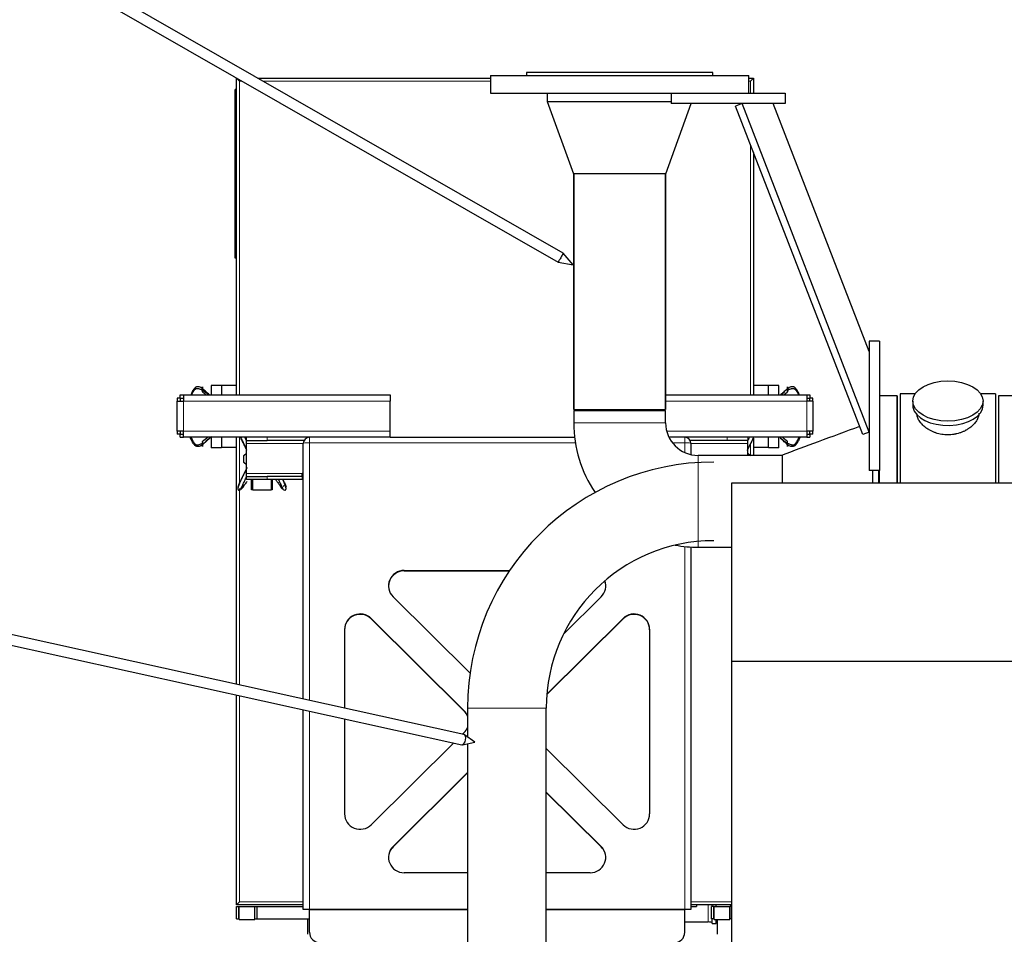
# Model space of a CAD drawing. Header units: inches. Extents: x 0 to 20790, y -12 to 14700.
# Tile 326 of 341: x 13702 to 14655, y 11537 to 12422. Entities that reach past the tile are written whole.
import ezdxf

# ---------------------------------------------------------------- set-up
doc = ezdxf.new("R2010")
doc.units = ezdxf.units.IN
doc.layers.add('1', color=7, linetype='Continuous', true_color=0xffffff)
doc.layers.add('254', color=7, linetype='Continuous', true_color=0xffffff)

msp = doc.modelspace()

# ---------------------------------------------------------------- linework, layer by layer
at = {"linetype": 'Continuous', "lineweight": 25}
for p, q in [((13468.487, 12619.842), (14223.133, 12186.96)), ((14228.109, 12195.634), (13473.463, 12628.516)), ((14132.081, 11729.884), (13128.051, 11951.468)), ((13125.896, 11941.703), (14129.926, 11720.119))]:
    msp.add_line(p, q, dxfattribs=at)
at = {"layer": '1', "color": 2, "linetype": 'Continuous', "lineweight": 25}
for p, q in [((13912.135, 12365.092), (13912.596, 12365.092)), ((13914.935, 12362.292), (13912.135, 12365.092)), ((13912.135, 12352.377), (13912.135, 12365.092)), ((13932.698, 12365.092), (14157.635, 12365.092)), ((14157.635, 12367.592), (14157.635, 12350.592)), ((14157.635, 12367.592), (14407.635, 12367.592)), ((14192.635, 12370.592), (14192.635, 12367.592)), ((14372.635, 12370.592), (14192.635, 12370.592)), ((14372.635, 12367.592), (14372.635, 12370.592)), ((14407.635, 12350.592), (14407.635, 12367.592)), ((14407.635, 12365.092), (14412.135, 12365.092)), ((14409.335, 12362.292), (14412.135, 12365.092)), ((14412.135, 12365.092), (14412.135, 12350.592)), ((13910.635, 12348.092), (13910.635, 12354.092)), ((13912.135, 12354.092), (13910.635, 12354.092)), ((13910.635, 12197.092), (13910.635, 12348.092)), ((13912.135, 12348.092), (13912.135, 12352.377)), ((13912.135, 12197.092), (13912.135, 12348.092)), ((14157.635, 12350.592), (14357.639, 12350.592)), ((14212.635, 12350.592), (14212.635, 12342.592)), ((14332.635, 12350.592), (14332.635, 12340.592)), ((14357.636, 12350.592), (14442.635, 12350.592)), ((14442.635, 12350.592), (14442.635, 12340.592)), ((14212.635, 12342.592), (14332.635, 12342.592)), ((14212.635, 12342.592), (14238.113, 12272.592)), ((14212.635, 12342.592), (14332.635, 12342.592)), ((14327.157, 12272.592), (14351.907, 12340.592)), ((14442.635, 12340.592), (14332.635, 12340.592)), ((14401.105, 12340.592), (14394.779, 12338.144)), ((14517.808, 12020.202), (14394.779, 12338.144)), ((14524.135, 12022.65), (14401.105, 12340.592)), ((14524.134, 12100.594), (14431.266, 12340.59)), ((14412.135, 12293.28), (14412.135, 12058.592)), ((14282.635, 12272.592), (14238.113, 12272.592)), ((14238.185, 12272.592), (14238.185, 12044.592)), ((14238.185, 12044.592), (14238.185, 12272.592)), ((14327.157, 12272.592), (14282.635, 12272.592)), ((14327.085, 12044.592), (14327.085, 12272.592)), ((14327.085, 12272.592), (14327.085, 12044.592)), ((13910.635, 12191.092), (13910.635, 12197.092)), ((13912.135, 12191.092), (13910.635, 12191.092)), ((13912.135, 12192.807), (13912.135, 12197.092)), ((13912.135, 12058.584), (13912.135, 12192.807)), ((14524.135, 12110.592), (14524.135, 11985.592)), ((14534.135, 12110.592), (14524.135, 12110.592)), ((14534.135, 12110.592), (14534.135, 11985.592)), ((13887.635, 12067.792), (13887.635, 12058.592)), ((13897.635, 12067.792), (13887.635, 12067.792)), ((13897.635, 12067.792), (13897.635, 12067.592)), ((13897.635, 12067.592), (13897.635, 12058.593)), ((13912.135, 12067.592), (13897.635, 12067.592)), ((14426.635, 12067.592), (14412.135, 12067.592)), ((14426.635, 12067.592), (14426.635, 12067.792)), ((14436.635, 12067.792), (14426.635, 12067.792)), ((14426.635, 12058.593), (14426.635, 12067.592)), ((14436.635, 12058.592), (14436.635, 12067.792)), ((13857.637, 12055.592), (13857.637, 12058.592)), ((13857.637, 12058.592), (13860.635, 12058.592)), ((13860.635, 12058.592), (13860.635, 12052.592)), ((13860.635, 12058.592), (14060.635, 12058.592)), ((14060.635, 12058.592), (14060.635, 12052.592)), ((14327.085, 12058.592), (14463.635, 12058.592)), ((14463.635, 12058.592), (14466.633, 12058.592)), ((14463.635, 12058.592), (14463.635, 12052.592)), ((14466.633, 12058.592), (14466.633, 12055.592)), ((14551.135, 12057.592), (14534.135, 12057.592)), ((14551.135, 12057.592), (14534.135, 12057.592)), ((14551.135, 12057.592), (14551.135, 11973.612)), ((14551.135, 11973.622), (14551.135, 12057.592)), ((14568.355, 12059.592), (14554.135, 12059.592)), ((14554.135, 12059.592), (14554.135, 11973.617)), ((14646.135, 12059.592), (14631.915, 12059.592)), ((14646.135, 12059.592), (14646.135, 11973.617)), ((14666.135, 12057.592), (14649.135, 12057.592)), ((14649.135, 12057.592), (14649.135, 11973.612)), ((13854.635, 12055.59), (13854.635, 12052.592)), ((13854.635, 12052.592), (13860.635, 12052.592)), ((13854.635, 12023.592), (13854.635, 12052.592)), ((13857.685, 12055.59), (13857.685, 12052.592)), ((14060.635, 12023.592), (14060.635, 12052.592)), ((14469.635, 12052.592), (14463.635, 12052.592)), ((14466.585, 12052.592), (14466.585, 12055.59)), ((14469.635, 12052.592), (14469.635, 12055.59)), ((14469.635, 12052.592), (14469.635, 12023.592)), ((14566.135, 12052.662), (14566.135, 12048.566)), ((14634.135, 12048.566), (14634.135, 12052.662)), ((14634.135, 12048.566), (14634.135, 12048.568)), ((14238.185, 12044.592), (14327.085, 12044.592)), ((14238.185, 12043.592), (14282.635, 12043.592)), ((14238.185, 12043.592), (14238.185, 12031.592)), ((14263.635, 12044.592), (14263.635, 12043.592)), ((14282.635, 12043.592), (14327.085, 12043.592)), ((14327.085, 12031.592), (14327.085, 12043.592)), ((13854.635, 12023.592), (13854.635, 12020.594)), ((13860.635, 12023.592), (13854.635, 12023.592)), ((13857.637, 12017.592), (13857.637, 12020.592)), ((13857.685, 12023.592), (13857.685, 12020.594)), ((13860.635, 12017.592), (13860.635, 12023.592)), ((14060.635, 12017.592), (14060.635, 12023.592)), ((14469.635, 12023.592), (14463.635, 12023.592)), ((14463.635, 12023.592), (14463.635, 12017.592)), ((14466.585, 12020.594), (14466.585, 12023.592)), ((14466.633, 12020.592), (14466.633, 12017.592)), ((14469.635, 12020.594), (14469.635, 12023.592)), ((14524.135, 12022.65), (14517.808, 12020.202)), ((13857.637, 12017.592), (13860.635, 12017.592)), ((13887.635, 12017.592), (13887.635, 12007.392)), ((13897.635, 12017.592), (13897.635, 12007.592)), ((13912.135, 11778.427), (13912.135, 12017.587)), ((13921.635, 12014.592), (13921.635, 12017.592)), ((13921.635, 12011.592), (13921.635, 12014.592)), ((13921.635, 12014.592), (13941.635, 12014.592)), ((13921.635, 11982.592), (13921.635, 12011.592)), ((13977.439, 12014.592), (13941.635, 12014.592)), ((13976.635, 11764.191), (13976.635, 12011.592)), ((14060.635, 12017.592), (14238.999, 12017.592)), ((14386.635, 12014.592), (14350.831, 12014.592)), ((14351.635, 12011.592), (14351.635, 12000.825)), ((14406.635, 12014.592), (14386.635, 12014.592)), ((14406.635, 12017.592), (14406.635, 12014.592)), ((14406.635, 12011.592), (14406.635, 12014.592)), ((14406.635, 12000.042), (14406.635, 12011.592)), ((14412.135, 12016.855), (14412.135, 12000.042)), ((14426.635, 12007.592), (14426.635, 12017.592)), ((14436.635, 12007.392), (14436.635, 12017.592)), ((14463.635, 12017.592), (14466.633, 12017.592)), ((13897.635, 12007.392), (13887.635, 12007.392)), ((13897.635, 12007.592), (13897.635, 12007.392)), ((13912.135, 12007.592), (13897.635, 12007.592)), ((13919.175, 12000.063), (13921.635, 12002.149)), ((13919.175, 11993.063), (13919.175, 12000.063)), ((14439.037, 12000.042), (14358.635, 12000.042)), ((14406.635, 12002.217), (14409.175, 12000.063)), ((14409.175, 12000.063), (14409.175, 12000.042)), ((14426.635, 12007.592), (14412.135, 12007.592)), ((14426.635, 12007.392), (14426.635, 12007.592)), ((14436.635, 12007.392), (14426.635, 12007.392)), ((14439.745, 12000.223), (14439.745, 11973.612)), ((13921.635, 11990.977), (13919.175, 11993.063)), ((13921.635, 11979.592), (13921.635, 11982.592)), ((13976.635, 11982.592), (13975.635, 11982.592)), ((13975.635, 11979.592), (13975.635, 11982.592)), ((14534.135, 11985.592), (14524.135, 11985.592)), ((14527.135, 11985.59), (14527.135, 11973.61)), ((14533.135, 11985.584), (14533.135, 11973.612)), ((14534.135, 11973.622), (14534.135, 11985.594)), ((13921.635, 11979.592), (13941.635, 11979.592)), ((13921.635, 11976.592), (13921.635, 11979.592)), ((13941.635, 11976.592), (13921.635, 11976.592)), ((13926.635, 11966.592), (13926.635, 11976.592)), ((13927.675, 11966.392), (13927.675, 11976.592)), ((13975.635, 11979.592), (13941.635, 11979.592)), ((13975.635, 11976.592), (13941.635, 11976.592)), ((13945.675, 11976.592), (13945.675, 11966.392)), ((13946.635, 11976.592), (13946.635, 11966.592)), ((13975.635, 11979.592), (13975.635, 11976.592)), ((14391.135, 11800.812), (14391.135, 11973.612)), ((14391.135, 11973.612), (18917.135, 11973.612)), ((13927.675, 11966.592), (13926.635, 11966.592)), ((13945.675, 11966.392), (13927.675, 11966.392)), ((13946.635, 11966.592), (13945.675, 11966.592)), ((14351.635, 11911.343), (14351.635, 11560.592)), ((14358.635, 11911.142), (14391.136, 11911.142)), ((14074.062, 11888.698), (14176.278, 11888.698)), ((14074.062, 11888.308), (14176.016, 11888.308)), ((14138.001, 11789.398), (14063.455, 11863.31)), ((14264.815, 11863.31), (14228.35, 11827.154)), ((14132.315, 11752.97), (14042.242, 11842.277)), ((14132.315, 11752.579), (14042.242, 11841.887)), ((14212.213, 11768.699), (14286.029, 11841.887)), ((14212.248, 11769.125), (14286.029, 11842.277)), ((14016.635, 11831.761), (14016.635, 11755.361)), ((14311.635, 11831.761), (14311.635, 11653.146)), ((14391.135, 11454.112), (14391.135, 11800.812)), ((14391.135, 11800.812), (18917.135, 11800.812)), ((13912.135, 11565.092), (13912.135, 11768.188)), ((13976.635, 11560.592), (13976.635, 11753.952)), ((14135.585, 11755.592), (14135.588, 11755.592)), ((14135.585, 11755.592), (14135.585, 11727.479)), ((14211.685, 11395.592), (14211.685, 11755.592)), ((14016.635, 11745.119), (14016.635, 11653.146)), ((14130.577, 11730.214), (14132.315, 11731.937)), ((14042.242, 11642.63), (14122.13, 11721.838)), ((14135.585, 11721.105), (14135.585, 11395.592)), ((14286.029, 11642.63), (14211.685, 11716.341)), ((14063.455, 11621.597), (14135.584, 11693.113)), ((14063.455, 11621.207), (14135.584, 11692.722)), ((14211.686, 11674.275), (14264.815, 11621.597)), ((14211.686, 11673.884), (14264.815, 11621.207)), ((14135.587, 11596.209), (14074.062, 11596.209)), ((14254.209, 11596.209), (14211.683, 11596.209)), ((13912.135, 11565.092), (13914.935, 11567.892)), ((13976.635, 11565.092), (13912.135, 11565.092)), ((13912.135, 11563.592), (13914.135, 11563.592)), ((13912.135, 11551.592), (13912.135, 11563.592)), ((13914.135, 11563.592), (13914.635, 11563.592)), ((13914.135, 11551.592), (13914.135, 11563.592)), ((13914.635, 11563.592), (13929.635, 11563.592)), ((13914.635, 11551.092), (13914.635, 11563.592)), ((13929.635, 11563.592), (13932.135, 11563.592)), ((13929.635, 11551.092), (13929.635, 11563.592)), ((13932.135, 11563.592), (13976.635, 11563.592)), ((13932.135, 11551.592), (13932.135, 11563.592)), ((14391.135, 11565.092), (14351.635, 11565.092)), ((14351.635, 11563.592), (14357.135, 11563.592)), ((14357.135, 11565.092), (14357.135, 11563.592)), ((14373.635, 11563.592), (14371.635, 11563.592)), ((14371.635, 11551.592), (14371.635, 11563.592)), ((14372.135, 11563.593), (14372.135, 11565.092)), ((14374.135, 11563.592), (14373.635, 11563.592)), ((14373.635, 11551.592), (14373.635, 11563.592)), ((14374.135, 11551.092), (14374.135, 11563.592)), ((14374.135, 11563.592), (14389.135, 11563.592)), ((14376.135, 11563.592), (14376.135, 11565.092)), ((14389.635, 11563.592), (14389.135, 11563.592)), ((14389.135, 11551.092), (14389.135, 11563.592)), ((14391.135, 11563.592), (14389.635, 11563.592)), ((14389.635, 11551.592), (14389.635, 11563.592)), ((14390.135, 11563.592), (14390.135, 11565.092)), ((13982.635, 11560.592), (13976.635, 11560.592)), ((14135.589, 11560.592), (13982.635, 11560.592)), ((13982.635, 11560.2), (13982.635, 11560.592)), ((13982.635, 11538.592), (13982.635, 11560.2)), ((14345.635, 11560.592), (14211.682, 11560.592)), ((14351.635, 11560.592), (14345.635, 11560.592)), ((14345.635, 11560.2), (14345.635, 11560.592)), ((14345.635, 11538.592), (14345.635, 11560.2)), ((13912.135, 11551.592), (13914.135, 11551.592)), ((13914.135, 11551.592), (13914.635, 11551.592)), ((13914.635, 11551.092), (13929.635, 11551.092)), ((13929.635, 11551.592), (13932.135, 11551.592)), ((13932.135, 11551.592), (13982.635, 11551.592)), ((13981.135, 11536.592), (13981.135, 11551.592)), ((14345.631, 11548.548), (14368.135, 11548.548)), ((14373.635, 11551.592), (14371.635, 11551.592)), ((14372.135, 11547.159), (14372.135, 11551.593)), ((14372.135, 11547.159), (14376.135, 11547.159)), ((14374.135, 11551.592), (14373.635, 11551.592)), ((14374.135, 11551.092), (14389.135, 11551.092)), ((14376.135, 11550.004), (14376.135, 11551.092)), ((14376.135, 11547.159), (14376.135, 11550.004)), ((14376.135, 11550.004), (14377.135, 11550.004)), ((14377.135, 11536.592), (14377.135, 11551.092)), ((14389.635, 11551.592), (14389.135, 11551.592)), ((14391.135, 11551.592), (14389.635, 11551.592))]:
    msp.add_line(p, q, dxfattribs=at)
at = {"layer": '1', "color": 110, "linetype": 'Continuous', "lineweight": 13}
for p, q in [((13917.477, 12362.292), (13914.935, 12362.292)), ((13914.935, 12362.292), (13914.935, 12058.583)), ((14157.639, 12362.292), (13937.577, 12362.292)), ((14409.335, 12362.292), (14407.628, 12362.292)), ((14409.335, 12350.587), (14409.335, 12362.292)), ((13912.135, 12348.092), (13910.635, 12348.092)), ((14409.335, 12058.583), (14409.335, 12300.515)), ((13912.135, 12197.092), (13910.635, 12197.092)), ((14060.635, 12052.592), (13860.635, 12052.592)), ((13860.635, 12052.592), (13860.635, 12023.592)), ((14463.635, 12052.592), (14327.085, 12052.592)), ((14463.635, 12023.592), (14463.635, 12052.592)), ((14327.085, 12031.592), (14238.185, 12031.592)), ((13860.635, 12023.592), (14060.635, 12023.592)), ((14328.116, 12023.592), (14463.635, 12023.592)), ((13914.935, 12017.585), (13914.935, 11973.471)), ((13976.637, 12011.592), (13921.635, 12011.592)), ((13941.635, 12017.592), (13941.635, 12014.592)), ((13982.635, 12012.373), (13982.635, 11762.87)), ((14239.724, 12012.373), (13982.635, 12012.373)), ((14345.635, 12012.373), (14333.611, 12012.373)), ((14345.635, 12002.844), (14345.635, 12012.373)), ((14406.635, 12011.592), (14351.633, 12011.592)), ((14386.635, 12014.592), (14386.635, 12017.592)), ((14409.335, 12000.034), (14409.335, 12011.23)), ((14358.635, 12000.042), (14358.635, 11955.592)), ((13975.635, 11982.592), (13921.635, 11982.592)), ((13941.635, 11979.592), (13941.635, 11976.592)), ((13914.935, 11968.084), (13914.935, 11777.813)), ((14358.635, 11955.592), (14358.635, 11911.142)), ((14345.635, 11560.592), (14345.635, 11911.845)), ((14074.062, 11888.698), (14074.062, 11888.308)), ((14042.242, 11842.277), (14042.242, 11841.887)), ((14286.029, 11842.277), (14286.029, 11841.887)), ((13914.935, 11767.572), (13914.935, 11567.892)), ((13982.635, 11752.628), (13982.635, 11560.592)), ((14132.315, 11752.97), (14132.315, 11752.579)), ((14135.588, 11755.592), (14211.682, 11755.592)), ((14063.455, 11621.597), (14063.455, 11621.207)), ((14264.815, 11621.597), (14264.815, 11621.207)), ((13914.935, 11567.892), (13976.642, 11567.892)), ((14351.629, 11567.892), (14391.135, 11567.892)), ((14368.135, 11565.094), (14368.135, 11548.548)), ((14135.589, 11560.2), (13982.635, 11560.2)), ((14345.635, 11560.2), (14211.682, 11560.2))]:
    msp.add_line(p, q, dxfattribs=at)
at = {"layer": '1', "color": 2, "linetype": 'Continuous', "lineweight": 25}
for centre, radius, start, end in [((14358.635, 12031.592), 120.45, 180, 214.059375), ((14358.635, 12031.592), 31.55, 180, 270), ((13982.635, 12011.592), 6, 90, 180), ((14345.635, 12011.592), 6, 0, 90), ((14373.635, 11755.592), 238.047, 90, 180), ((14373.635, 11755.592), 161.953, 90, 180), ((14358.635, 12031.592), 120.45, 259.367344, 270), ((13992.635, 11538.592), 10, 180, 270), ((14335.635, 11538.592), 10, 270, 0)]:
    msp.add_arc(centre, radius, start, end, dxfattribs=at)
msp.add_ellipse((14600.135, 12052.662), major_axis=(34, 0), ratio=0.5735764, dxfattribs=at)
for centre, major_axis, ratio, start_param, end_param in [((14600.135, 12048.566), (34, 0), 0.5735764, 3.1415682, 3.236994), ((14600.135, 12048.566), (34, 0), 0.5735764, 3.236994, 6.2831853), ((14074.062, 11873.826), (15, 0), 0.9914912, 1.5707963, 3.9269908), ((14074.062, 11873.436), (15, 0), 0.9914912, 1.5707963, 3.1415681), ((14254.209, 11873.826), (15, 0), 0.9914912, 5.4977871, 6.6159487), ((14254.209, 11873.436), (15, 0), 0.9914912, 0.0000245, 0.3540428), ((14031.635, 11831.761), (-15, 0), 0.9914912, 3.9269908, 6.2831853), ((14296.635, 11831.761), (15, 0), 0.9914912, 0, 2.3561945), ((14031.635, 11831.37), (-15, 0), 0.9914912, 3.9269908, 6.2831853), ((14296.635, 11831.37), (15, 0), 0.9914912, 0, 2.3561945), ((14121.709, 11742.454), (-15, 0), 0.9914912, 3.5311011, 3.9269908), ((14121.709, 11742.063), (-15, 0), 0.9914912, 3.5311011, 3.9269908), ((14121.709, 11742.454), (-15, 0), 0.9914912, 2.3561945, 2.7520843), ((14031.635, 11653.146), (-15, 0), 0.9914912, 0, 2.3561945), ((14296.635, 11653.146), (15, 0), 0.9914912, 3.9269908, 6.2831853), ((14074.062, 11611.081), (15, 0), 0.9914912, 2.3561945, 4.712389), ((14074.062, 11610.69), (15, 0), 0.9914912, 2.3561945, 3.1416172), ((14254.209, 11611.081), (15, 0), 0.9914912, 4.712389, 7.0685835), ((14254.209, 11610.69), (15, 0), 0.9914912, 6.2831608, 7.0685835), ((14368.135, 11547.854), (4, 0), 0.1736482, 0, 1.5707963)]:
    msp.add_ellipse(centre, major_axis=major_axis, ratio=ratio, start_param=start_param, end_param=end_param, dxfattribs=at)
at = {"layer": '1', "color": 110, "linetype": 'Continuous', "lineweight": 13}
for centre, start_param, end_param in [((13982.635, 12011.592), 4.712389, 6.2831853), ((14345.635, 12011.592), 3.1415927, 4.712389)]:
    msp.add_ellipse(centre, major_axis=(-6, 0), ratio=0.1301739, start_param=start_param, end_param=end_param, dxfattribs=at)
at = {"layer": '1', "color": 2, "linetype": 'Continuous', "lineweight": 25}
for points, degree, knots in [([(13879.135, 12064.673), (13878.644, 12065.027), (13877.631, 12065.684), (13876.239, 12066.264), (13875.069, 12066.497), (13874.156, 12066.534), (13873.367, 12066.35), (13872.778, 12066.096), (13872.372, 12065.856), (13872.003, 12065.584), (13871.55, 12065.186), (13870.838, 12064.419), (13870.003, 12063.184), (13869.155, 12061.625), (13868.421, 12060.099), (13867.965, 12059.096), (13867.757, 12058.625)], 3, [0, 0, 0, 0, 0.1126538, 0.2253077, 0.2816346, 0.3379615, 0.3942885, 0.4224519, 0.4506154, 0.4787788, 0.5069423, 0.5632692, 0.6759231, 0.7885769, 0.9012307, 1, 1, 1, 1]), ([(13868.589, 12058.599), (13868.727, 12058.91), (13869.119, 12059.771), (13869.822, 12061.167), (13870.635, 12062.5), (13871.328, 12063.381), (13871.769, 12063.857), (13872.131, 12064.188), (13872.533, 12064.474), (13873.126, 12064.753), (13873.932, 12064.926), (13874.889, 12064.853), (13875.633, 12064.701), (13876.059, 12064.581), (13876.182, 12064.543)], 3, [0, 0, 0, 0, 0.0976952, 0.2709904, 0.4442856, 0.5309332, 0.574257, 0.6175808, 0.6609046, 0.7042284, 0.790876, 0.8775236, 0.9641712, 1, 1, 1, 1]), ([(13876.182, 12064.543), (13876.655, 12064.399), (13877.692, 12063.99), (13878.629, 12063.464), (13879.135, 12063.156)], 3, [0, 0, 0, 0, 0.4423533, 1, 1, 1, 1]), ([(13879.135, 12063.156), (13879.135, 12063.288), (13879.135, 12063.562), (13879.135, 12063.91), (13879.135, 12064.275), (13879.135, 12064.644), (13879.135, 12064.946), (13879.135, 12065.244), (13879.135, 12065.586), (13879.135, 12065.883), (13879.135, 12066.095), (13879.135, 12066.214), (13879.135, 12066.301), (13879.135, 12066.354), (13879.135, 12066.329), (13879.135, 12066.229), (13879.135, 12066.088), (13879.135, 12065.917), (13879.135, 12065.694), (13879.135, 12065.443), (13879.135, 12065.16), (13879.135, 12064.849), (13879.135, 12064.673)], 5, [0, 0, 0, 0, 0, 0, 0.1042545, 0.2083296, 0.25, 0.25, 0.25, 0.3128199, 0.4171102, 0.5, 0.5, 0.5, 0.5210512, 0.6251827, 0.7291347, 0.75, 0.75, 0.75, 0.8639149, 1, 1, 1, 1, 1, 1]), ([(13886.261, 12058.326), (13886.054, 12058.522), (13885.332, 12059.199), (13884.077, 12060.361), (13882.477, 12061.821), (13880.837, 12063.286), (13879.708, 12064.23), (13879.135, 12064.673)], 3, [0, 0, 0, 0, 0.0921986, 0.3191489, 0.5460993, 0.7730496, 1, 1, 1, 1]), ([(13879.135, 12063.156), (13879.864, 12062.779), (13881.218, 12061.942), (13883.136, 12060.559), (13884.506, 12059.465), (13885.237, 12058.839), (13885.361, 12058.732)], 3, [0, 0, 0, 0, 0.3120003, 0.6240006, 0.9360009, 1, 1, 1, 1]), ([(13879.135, 12061.504), (13879.135, 12061.504), (13879.135, 12061.508), (13879.135, 12061.543), (13879.135, 12061.616), (13879.135, 12061.719), (13879.135, 12061.905), (13879.135, 12062.153), (13879.135, 12062.396), (13879.135, 12062.673), (13879.135, 12062.977), (13879.135, 12063.156)], 5, [0, 0, 0, 0, 0, 0, 0.0484454, 0.2897029, 0.4200499, 0.4200499, 0.4200499, 0.6742577, 1, 1, 1, 1, 1, 1]), ([(14445.135, 12064.673), (14444.562, 12064.23), (14443.433, 12063.286), (14441.793, 12061.821), (14440.193, 12060.361), (14438.938, 12059.199), (14438.217, 12058.522), (14438.009, 12058.326)], 3, [0, 0, 0, 0, 0.2269504, 0.4539007, 0.6808511, 0.9078014, 1, 1, 1, 1]), ([(14438.909, 12058.732), (14439.033, 12058.839), (14439.765, 12059.465), (14440.873, 12060.351), (14441.877, 12061.091), (14442.251, 12061.356)], 3, [0, 0, 0, 0, 0.114916, 0.6751401, 1, 1, 1, 1]), ([(14456.514, 12058.625), (14456.305, 12059.096), (14455.849, 12060.099), (14455.116, 12061.625), (14454.267, 12063.184), (14453.432, 12064.419), (14452.72, 12065.186), (14452.267, 12065.584), (14451.898, 12065.856), (14451.492, 12066.096), (14450.903, 12066.35), (14450.114, 12066.534), (14449.201, 12066.497), (14448.032, 12066.264), (14446.639, 12065.684), (14445.626, 12065.027), (14445.135, 12064.673)], 3, [0, 0, 0, 0, 0.0987693, 0.2114231, 0.3240769, 0.4367308, 0.4930577, 0.5212212, 0.5493846, 0.5775481, 0.6057115, 0.6620385, 0.7183654, 0.7746923, 0.8873462, 1, 1, 1, 1]), ([(14445.135, 12064.673), (14445.135, 12064.849), (14445.135, 12065.16), (14445.135, 12065.443), (14445.135, 12065.694), (14445.135, 12065.917), (14445.135, 12066.088), (14445.135, 12066.229), (14445.135, 12066.329), (14445.135, 12066.354), (14445.135, 12066.301), (14445.135, 12066.214), (14445.135, 12066.095), (14445.135, 12065.883), (14445.135, 12065.586), (14445.135, 12065.244), (14445.135, 12064.946), (14445.135, 12064.644), (14445.135, 12064.275), (14445.135, 12063.91), (14445.135, 12063.562), (14445.135, 12063.288), (14445.135, 12063.156)], 5, [0, 0, 0, 0, 0, 0, 0.1360851, 0.25, 0.25, 0.25, 0.2708653, 0.3748173, 0.4789488, 0.5, 0.5, 0.5, 0.5828898, 0.6871801, 0.75, 0.75, 0.75, 0.7916704, 0.8957455, 1, 1, 1, 1, 1, 1]), ([(14445.135, 12063.156), (14445.135, 12062.977), (14445.135, 12062.673), (14445.135, 12062.396), (14445.135, 12062.153), (14445.135, 12061.905), (14445.135, 12061.719), (14445.135, 12061.577), (14445.135, 12061.492), (14445.135, 12061.484), (14445.135, 12061.54), (14445.135, 12061.607), (14445.135, 12061.671), (14445.135, 12061.834), (14445.135, 12062.103), (14445.135, 12062.415), (14445.135, 12062.677), (14445.135, 12062.978), (14445.135, 12063.282), (14445.135, 12063.651), (14445.135, 12064.011), (14445.135, 12064.355), (14445.135, 12064.583), (14445.135, 12064.673)], 5, [0, 0, 0, 0, 0, 0, 0.1404182, 0.25, 0.25, 0.25, 0.3061889, 0.4101882, 0.5, 0.5, 0.5, 0.5143157, 0.5651452, 0.6182864, 0.7226815, 0.75, 0.75, 0.75, 0.8267229, 0.9303577, 1, 1, 1, 1, 1, 1]), ([(14445.135, 12063.156), (14445.641, 12063.464), (14446.578, 12063.99), (14447.615, 12064.399), (14448.088, 12064.543)], 3, [0, 0, 0, 0, 0.5576467, 1, 1, 1, 1]), ([(14448.088, 12064.543), (14448.212, 12064.581), (14448.637, 12064.701), (14449.381, 12064.853), (14450.338, 12064.926), (14451.144, 12064.753), (14451.737, 12064.474), (14452.139, 12064.188), (14452.501, 12063.857), (14452.942, 12063.381), (14453.635, 12062.5), (14454.448, 12061.167), (14455.151, 12059.771), (14455.543, 12058.91), (14455.681, 12058.599)], 3, [0, 0, 0, 0, 0.0358288, 0.1224764, 0.209124, 0.2957716, 0.3390954, 0.3824192, 0.425743, 0.4690668, 0.5557144, 0.7290096, 0.9023048, 1, 1, 1, 1]), ([(14630.135, 12040.785), (14630.135, 12040.767), (14630.135, 12040.749), (14630.132, 12040.16), (14630.08, 12039.581), (14629.879, 12038.412), (14629.732, 12037.821), (14629.341, 12036.626), (14629.099, 12036.023), (14628.771, 12035.339), (14628.734, 12035.263), (14628.658, 12035.11), (14628.62, 12035.034), (14628.501, 12034.805), (14628.42, 12034.652), (14628.167, 12034.196), (14627.988, 12033.894), (14627.418, 12032.99), (14626.996, 12032.393), (14626.068, 12031.214), (14625.563, 12030.63), (14624.741, 12029.768), (14624.457, 12029.483), (14624.088, 12029.129), (14624.013, 12029.058), (14623.863, 12028.917), (14623.637, 12028.707), (14623.406, 12028.5), (14622.625, 12027.814), (14621.968, 12027.284), (14620.588, 12026.263), (14619.866, 12025.772), (14618.733, 12025.068), (14618.347, 12024.839), (14617.756, 12024.503), (14617.457, 12024.337), (14617.154, 12024.175), (14616.95, 12024.067), (14616.848, 12024.014), (14615.924, 12023.537), (14615.082, 12023.144), (14613.358, 12022.42), (14612.475, 12022.089), (14610.67, 12021.493), (14609.747, 12021.228), (14608.566, 12020.94), (14608.21, 12020.857), (14607.851, 12020.779), (14607.611, 12020.728), (14607.491, 12020.703), (14606.888, 12020.581), (14606.405, 12020.494), (14604.953, 12020.261), (14603.98, 12020.145), (14602.027, 12019.991), (14601.046, 12019.954), (14599.568, 12019.957), (14599.074, 12019.968), (14598.332, 12019.999), (14598.022, 12020.015), (14597.712, 12020.036), (14597.588, 12020.044), (14597.526, 12020.049), (14597.34, 12020.062), (14597.216, 12020.072), (14596.104, 12020.165), (14595.129, 12020.287), (14593.203, 12020.605), (14592.253, 12020.802), (14590.379, 12021.268), (14589.454, 12021.538), (14588.428, 12021.881), (14588.314, 12021.92), (14588.087, 12021.999), (14587.974, 12022.039), (14587.636, 12022.159), (14587.412, 12022.242), (14586.746, 12022.495), (14586.309, 12022.671), (14585.017, 12023.221), (14584.183, 12023.617), (14582.567, 12024.461), (14581.785, 12024.909), (14580.841, 12025.503), (14580.56, 12025.683), (14580.283, 12025.867), (14580.099, 12025.99), (14580.008, 12026.052), (14579.553, 12026.364), (14579.199, 12026.618), (14578.164, 12027.392), (14577.513, 12027.925), (14576.283, 12029.018), (14575.704, 12029.579), (14574.892, 12030.44), (14574.631, 12030.73), (14574.253, 12031.17), (14574.068, 12031.392), (14573.888, 12031.615), (14573.769, 12031.764), (14573.71, 12031.839), (14573.188, 12032.511), (14572.771, 12033.111), (14572.025, 12034.313), (14571.697, 12034.914), (14571.132, 12036.118), (14570.894, 12036.72), (14570.655, 12037.471), (14570.587, 12037.696), (14570.526, 12037.921), (14570.487, 12038.072), (14570.469, 12038.146), (14570.379, 12038.52), (14570.319, 12038.816), (14570.181, 12039.677), (14570.135, 12040.235), (14570.135, 12040.781)], 3, [0, 0, 0, 0, 0.0009687, 0.0009687, 0.0322177, 0.0322177, 0.0634668, 0.0634668, 0.0947158, 0.0947158, 0.0986219, 0.0986219, 0.102528, 0.102528, 0.1103403, 0.1103403, 0.1259648, 0.1259648, 0.1572138, 0.1572138, 0.1884629, 0.1884629, 0.2040874, 0.2040874, 0.2079935, 0.2079935, 0.2118996, 0.2197119, 0.2197119, 0.2509609, 0.2509609, 0.2822099, 0.2822099, 0.2978344, 0.2978344, 0.3056467, 0.3095528, 0.3095528, 0.313459, 0.313459, 0.344708, 0.344708, 0.375957, 0.375957, 0.407206, 0.407206, 0.4150183, 0.4189244, 0.4189244, 0.4228305, 0.4228305, 0.438455, 0.438455, 0.4697041, 0.4697041, 0.5009531, 0.5009531, 0.5165776, 0.5165776, 0.5243899, 0.5263429, 0.5263429, 0.528296, 0.528296, 0.5322021, 0.5322021, 0.5634511, 0.5634511, 0.5947002, 0.5947002, 0.6259492, 0.6259492, 0.6298553, 0.6298553, 0.6337614, 0.6337614, 0.6415737, 0.6415737, 0.6571982, 0.6571982, 0.6884472, 0.6884472, 0.7196963, 0.7196963, 0.7275085, 0.7314146, 0.7314146, 0.7353208, 0.7353208, 0.7509453, 0.7509453, 0.7821943, 0.7821943, 0.8134433, 0.8134433, 0.8290678, 0.8290678, 0.8368801, 0.8407862, 0.8407862, 0.8446924, 0.8446924, 0.8759414, 0.8759414, 0.9071904, 0.9071904, 0.9384394, 0.9384394, 0.9462517, 0.9501578, 0.9501578, 0.9540639, 0.9540639, 0.9696884, 0.9696884, 1, 1, 1, 1]), ([(14514.742, 12028.126), (14501.373, 12023.167), (14488.004, 12018.208), (14462.769, 12008.847), (14450.904, 12004.445), (14439.038, 12000.043)], 3, [0, 0, 0, 0, 0.5297878, 0.5297878, 1, 1, 1, 1]), ([(13879.135, 12010.453), (13878.644, 12010.099), (13877.631, 12009.442), (13876.239, 12008.862), (13875.069, 12008.629), (13874.156, 12008.592), (13873.367, 12008.776), (13872.778, 12009.03), (13872.372, 12009.27), (13872.003, 12009.542), (13871.55, 12009.94), (13870.838, 12010.707), (13870.003, 12011.942), (13869.155, 12013.501), (13868.389, 12015.092), (13867.779, 12016.442), (13867.424, 12017.262), (13867.303, 12017.544)], 3, [0, 0, 0, 0, 0.1050172, 0.2100344, 0.262543, 0.3150516, 0.3675602, 0.3938145, 0.4200688, 0.4463231, 0.4725774, 0.525086, 0.6301032, 0.7351204, 0.8401376, 0.9451548, 1, 1, 1, 1]), ([(13868.135, 12017.58), (13868.182, 12017.47), (13868.463, 12016.806), (13869, 12015.593), (13869.822, 12013.959), (13870.635, 12012.626), (13871.328, 12011.745), (13871.769, 12011.269), (13872.131, 12010.938), (13872.533, 12010.652), (13873.126, 12010.373), (13873.932, 12010.2), (13874.889, 12010.273), (13875.633, 12010.425), (13876.059, 12010.545), (13876.182, 12010.583)], 3, [0, 0, 0, 0, 0.0309524, 0.1870804, 0.3432084, 0.4993365, 0.5774005, 0.6164325, 0.6554645, 0.6944965, 0.7335285, 0.8115925, 0.8896565, 0.9677205, 1, 1, 1, 1]), ([(13876.182, 12010.583), (13876.655, 12010.727), (13877.692, 12011.136), (13878.629, 12011.662), (13879.135, 12011.97)], 3, [0, 0, 0, 0, 0.4423533, 1, 1, 1, 1]), ([(13887.737, 12018.213), (13887.548, 12018.028), (13886.854, 12017.358), (13885.642, 12016.214), (13884.077, 12014.765), (13882.477, 12013.305), (13880.837, 12011.84), (13879.708, 12010.896), (13879.135, 12010.453)], 3, [0, 0, 0, 0, 0.0704376, 0.2563501, 0.4422626, 0.628175, 0.8140875, 1, 1, 1, 1]), ([(13879.135, 12012.66), (13879.135, 12012.745), (13879.135, 12012.827), (13879.135, 12012.907), (13879.135, 12012.991), (13879.135, 12013.13), (13879.135, 12013.197), (13879.135, 12013.258), (13879.135, 12013.314), (13879.135, 12013.399), (13879.135, 12013.447), (13879.135, 12013.487), (13879.135, 12013.52), (13879.135, 12013.586), (13879.135, 12013.624), (13879.135, 12013.633), (13879.135, 12013.621), (13879.135, 12013.575), (13879.135, 12013.518), (13879.135, 12013.457), (13879.135, 12013.383), (13879.135, 12013.221), (13879.135, 12012.973), (13879.135, 12012.73), (13879.135, 12012.453), (13879.135, 12012.149), (13879.135, 12011.97)], 5, [0, 0, 0, 0, 0, 0, 0.0908884, 0.0908884, 0.0908884, 0.1006539, 0.1779519, 0.1817996, 0.1817996, 0.1817996, 0.2518874, 0.2727107, 0.2727107, 0.2727107, 0.4033491, 0.4545331, 0.4545331, 0.4545331, 0.5546242, 0.6363554, 0.6363554, 0.6363554, 0.7957506, 1, 1, 1, 1, 1, 1]), ([(13879.135, 12011.97), (13879.135, 12011.838), (13879.135, 12011.564), (13879.135, 12011.216), (13879.135, 12010.851), (13879.135, 12010.482), (13879.135, 12010.18), (13879.135, 12009.942), (13879.135, 12009.769), (13879.135, 12009.606), (13879.135, 12009.408), (13879.135, 12009.206), (13879.135, 12009.09), (13879.135, 12008.995), (13879.135, 12008.912), (13879.135, 12008.825), (13879.135, 12008.796), (13879.135, 12008.79), (13879.135, 12008.804), (13879.135, 12008.854), (13879.135, 12008.899), (13879.135, 12008.961), (13879.135, 12009.038), (13879.135, 12009.209), (13879.135, 12009.432), (13879.135, 12009.683), (13879.135, 12009.966), (13879.135, 12010.277), (13879.135, 12010.453)], 5, [0, 0, 0, 0, 0, 0, 0.1042545, 0.2083296, 0.25, 0.25, 0.25, 0.3128199, 0.375, 0.375, 0.375, 0.4171102, 0.5, 0.5, 0.5, 0.5210512, 0.625, 0.625, 0.625, 0.6251827, 0.7291347, 0.75, 0.75, 0.75, 0.8639149, 1, 1, 1, 1, 1, 1]), ([(13882.02, 12013.77), (13882.393, 12014.035), (13883.397, 12014.775), (13884.962, 12016.025), (13886.122, 12017.06), (13886.671, 12017.58)], 3, [0, 0, 0, 0, 0.230132, 0.6269967, 1, 1, 1, 1]), ([(13922.154, 12004.906), (13921.848, 12005.517), (13920.969, 12007.278), (13919.539, 12010.165), (13918.147, 12012.98), (13917.036, 12015.211), (13916.364, 12016.564), (13915.973, 12017.358), (13915.855, 12017.599)], 3, [0, 0, 0, 0, 0.1416044, 0.4083422, 0.67508, 0.8084489, 0.9418178, 1, 1, 1, 1]), ([(13916.004, 12017.614), (13916.522, 12016.519), (13918.226, 12013.066), (13919.901, 12009.586), (13921.085, 12007.195)], 3, [0, 0, 0, 0, 0.3191335, 1, 1, 1, 1]), ([(13920.013, 12017.625), (13920.045, 12017.559), (13920.339, 12016.955), (13920.831, 12015.948), (13921.298, 12015.002), (13921.499, 12014.599)], 3, [0, 0, 0, 0, 0.0660769, 0.6021981, 1, 1, 1, 1]), ([(14406.197, 12004.906), (14406.503, 12005.517), (14407.381, 12007.278), (14408.812, 12010.165), (14410.204, 12012.98), (14411.314, 12015.209), (14411.863, 12016.316), (14412.135, 12016.867)], 3, [0, 0, 0, 0, 0.1504641, 0.4338907, 0.7173174, 0.8590307, 1, 1, 1, 1]), ([(14406.208, 12005.079), (14407.779, 12008.19), (14409.745, 12012.294), (14411.751, 12016.361), (14412.235, 12017.379)], 3, [0, 0, 0, 0, 0.7484022, 1, 1, 1, 1]), ([(14437.599, 12017.58), (14438.148, 12017.06), (14439.308, 12016.025), (14441.134, 12014.567), (14443.052, 12013.184), (14444.406, 12012.346), (14445.135, 12011.97)], 3, [0, 0, 0, 0, 0.2385545, 0.4923697, 0.7461848, 1, 1, 1, 1]), ([(14445.135, 12010.453), (14444.562, 12010.896), (14443.433, 12011.84), (14441.793, 12013.305), (14440.193, 12014.765), (14438.938, 12015.927), (14438.217, 12016.604), (14438.009, 12016.8)], 3, [0, 0, 0, 0, 0.2269504, 0.4539007, 0.6808511, 0.9078014, 1, 1, 1, 1]), ([(14456.967, 12017.544), (14456.847, 12017.262), (14456.491, 12016.442), (14455.881, 12015.092), (14455.116, 12013.501), (14454.267, 12011.942), (14453.432, 12010.707), (14452.72, 12009.94), (14452.267, 12009.542), (14451.898, 12009.27), (14451.492, 12009.03), (14450.903, 12008.776), (14450.114, 12008.592), (14449.201, 12008.629), (14448.032, 12008.862), (14446.639, 12009.442), (14445.626, 12010.099), (14445.135, 12010.453)], 3, [0, 0, 0, 0, 0.0548452, 0.1598624, 0.2648796, 0.3698968, 0.474914, 0.5274226, 0.5536769, 0.5799312, 0.6061855, 0.6324398, 0.6849484, 0.737457, 0.7899656, 0.8949828, 1, 1, 1, 1]), ([(14445.135, 12011.97), (14445.135, 12012.149), (14445.135, 12012.453), (14445.135, 12012.73), (14445.135, 12012.973), (14445.135, 12013.221), (14445.135, 12013.383), (14445.135, 12013.457), (14445.135, 12013.518), (14445.135, 12013.575), (14445.135, 12013.605), (14445.135, 12013.614), (14445.135, 12013.62), (14445.135, 12013.622), (14445.135, 12013.622)], 5, [0, 0, 0, 0, 0, 0, 0.3257423, 0.5799501, 0.5799501, 0.5799501, 0.7102971, 0.8699251, 0.8699251, 0.8699251, 0.9515546, 1, 1, 1, 1, 1, 1]), ([(14445.135, 12010.453), (14445.135, 12010.277), (14445.135, 12009.966), (14445.135, 12009.683), (14445.135, 12009.432), (14445.135, 12009.209), (14445.135, 12009.038), (14445.135, 12008.961), (14445.135, 12008.899), (14445.135, 12008.854), (14445.135, 12008.804), (14445.135, 12008.79), (14445.135, 12008.796), (14445.135, 12008.825), (14445.135, 12008.912), (14445.135, 12008.995), (14445.135, 12009.09), (14445.135, 12009.206), (14445.135, 12009.408), (14445.135, 12009.606), (14445.135, 12009.769), (14445.135, 12009.942), (14445.135, 12010.18), (14445.135, 12010.482), (14445.135, 12010.851), (14445.135, 12011.216), (14445.135, 12011.564), (14445.135, 12011.838), (14445.135, 12011.97)], 5, [0, 0, 0, 0, 0, 0, 0.1360851, 0.25, 0.25, 0.25, 0.2708653, 0.3748173, 0.375, 0.375, 0.375, 0.4789488, 0.5, 0.5, 0.5, 0.5828898, 0.625, 0.625, 0.625, 0.6871801, 0.75, 0.75, 0.75, 0.7916704, 0.8957455, 1, 1, 1, 1, 1, 1]), ([(14445.135, 12011.97), (14445.641, 12011.662), (14446.578, 12011.136), (14447.615, 12010.727), (14448.088, 12010.583)], 3, [0, 0, 0, 0, 0.5576467, 1, 1, 1, 1]), ([(14448.088, 12010.583), (14448.212, 12010.545), (14448.637, 12010.425), (14449.381, 12010.273), (14450.338, 12010.2), (14451.144, 12010.373), (14451.737, 12010.652), (14452.139, 12010.938), (14452.501, 12011.269), (14452.942, 12011.745), (14453.635, 12012.626), (14454.448, 12013.959), (14455.271, 12015.593), (14455.807, 12016.806), (14456.089, 12017.47), (14456.135, 12017.58)], 3, [0, 0, 0, 0, 0.0322795, 0.1103435, 0.1884075, 0.2664715, 0.3055035, 0.3445355, 0.3835675, 0.4225995, 0.5006635, 0.6567916, 0.8129196, 0.9690476, 1, 1, 1, 1]), ([(13922.154, 11988.22), (13921.848, 11987.609), (13920.969, 11985.848), (13919.539, 11982.961), (13918.147, 11980.146), (13917.036, 11977.914), (13916.209, 11976.249), (13915.395, 11974.593), (13914.616, 11972.959), (13914.042, 11971.626), (13913.744, 11970.745), (13913.611, 11970.269), (13913.528, 11969.938), (13913.461, 11969.652), (13913.38, 11969.373), (13913.313, 11969.2), (13913.302, 11969.273), (13913.402, 11969.477), (13913.554, 11969.698), (13913.658, 11969.838)], 3, [0, 0, 0, 0, 0.0775835, 0.2237263, 0.369869, 0.4429404, 0.5160118, 0.5890831, 0.6621545, 0.7352259, 0.7717616, 0.7900294, 0.8082973, 0.8265651, 0.8448329, 0.8813686, 0.9179043, 0.95444, 1, 1, 1, 1]), ([(13922.143, 11988.047), (13920.572, 11984.936), (13917.893, 11979.345), (13914.736, 11973.01), (13913.539, 11969.486), (13913.376, 11968.129), (13913.392, 11967.256), (13913.674, 11966.709), (13914.178, 11966.488), (13914.939, 11966.48), (13916.245, 11967.084), (13917.21, 11967.983), (13917.73, 11968.614)], 3, [0, 0, 0, 0, 0.3176755, 0.5783098, 0.6632201, 0.7000968, 0.7424587, 0.7909671, 0.8186739, 0.8491331, 0.9189177, 1, 1, 1, 1]), ([(13918.36, 11969.453), (13918.13, 11969.099), (13917.659, 11968.442), (13917.077, 11967.862), (13916.654, 11967.629), (13916.373, 11967.592), (13916.301, 11967.776), (13916.354, 11968.03), (13916.46, 11968.27), (13916.602, 11968.542), (13916.816, 11968.94), (13917.214, 11969.707), (13917.815, 11970.942), (13918.56, 11972.501), (13919.328, 11974.092), (13920.108, 11975.697), (13920.992, 11977.507), (13921.627, 11978.785), (13921.997, 11979.523)], 3, [0, 0, 0, 0, 0.088096, 0.176192, 0.2202401, 0.2642881, 0.3083361, 0.3303601, 0.3523841, 0.3744081, 0.3964321, 0.4404801, 0.5285761, 0.6166722, 0.7047682, 0.7928642, 0.8809602, 1, 1, 1, 1]), ([(13918.36, 11969.453), (13918.408, 11969.543), (13918.519, 11969.771), (13918.65, 11970.115), (13918.73, 11970.475), (13918.751, 11970.844), (13918.725, 11971.148), (13918.673, 11971.442), (13918.62, 11971.621), (13918.545, 11971.793), (13918.445, 11971.951), (13918.354, 11972.064)], 5, [0, 0, 0, 0, 0, 0, 0.1848578, 0.4599452, 0.6635975, 0.6635975, 0.6635975, 0.7361114, 1, 1, 1, 1, 1, 1]), ([(13922.097, 11974.871), (13921.833, 11974.502), (13921.234, 11973.65), (13920.32, 11972.305), (13919.341, 11970.84), (13918.692, 11969.896), (13918.36, 11969.453)], 3, [0, 0, 0, 0, 0.2028697, 0.4685798, 0.7342899, 1, 1, 1, 1]), ([(13950.006, 11976.568), (13950.348, 11976.114), (13951.038, 11975.183), (13952.039, 11973.765), (13953.031, 11972.305), (13954.009, 11970.84), (13954.658, 11969.896), (13954.991, 11969.453)], 3, [0, 0, 0, 0, 0.1896683, 0.3922512, 0.5948341, 0.7974171, 1, 1, 1, 1]), ([(13954.991, 11969.453), (13955.221, 11969.099), (13955.692, 11968.442), (13956.274, 11967.862), (13956.697, 11967.629), (13956.978, 11967.592), (13957.049, 11967.776), (13956.997, 11968.03), (13956.891, 11968.27), (13956.749, 11968.542), (13956.535, 11968.94), (13956.137, 11969.707), (13955.536, 11970.942), (13954.791, 11972.501), (13954.023, 11974.092), (13953.367, 11975.442), (13952.967, 11976.262), (13952.829, 11976.544)], 3, [0, 0, 0, 0, 0.1050172, 0.2100344, 0.262543, 0.3150516, 0.3675602, 0.3938145, 0.4200688, 0.4463231, 0.4725774, 0.525086, 0.6301032, 0.7351204, 0.8401376, 0.9451548, 1, 1, 1, 1]), ([(13954.991, 11969.453), (13954.943, 11969.543), (13954.863, 11969.707), (13954.793, 11969.877), (13954.736, 11970.052), (13954.675, 11970.298), (13954.627, 11970.558), (13954.609, 11970.741), (13954.607, 11970.925), (13954.626, 11971.148), (13954.677, 11971.44), (13954.729, 11971.616), (13954.803, 11971.786), (13954.902, 11971.946), (13954.994, 11972.06), (13954.996, 11972.063), (13954.999, 11972.066), (13955.001, 11972.069)], 5, [0, 0, 0, 0, 0, 0, 0.1844371, 0.3310436, 0.3310436, 0.3310436, 0.4588984, 0.6620872, 0.6620872, 0.6620872, 0.7344361, 0.9931308, 0.9931308, 0.9931308, 1, 1, 1, 1, 1, 1]), ([(13955.621, 11968.614), (13956.141, 11967.983), (13957.105, 11967.084), (13958.412, 11966.48), (13959.173, 11966.488), (13959.676, 11966.709), (13959.959, 11967.256), (13959.975, 11968.129), (13959.812, 11969.486), (13958.858, 11972.293), (13957.682, 11974.83), (13956.837, 11976.577)], 3, [0, 0, 0, 0, 0.1341293, 0.2495696, 0.2999563, 0.34579, 0.4260343, 0.4961109, 0.5571136, 0.6975754, 1, 1, 1, 1]), ([(13956.977, 11976.58), (13957.031, 11976.47), (13957.359, 11975.806), (13957.955, 11974.593), (13958.735, 11972.959), (13959.309, 11971.626), (13959.607, 11970.745), (13959.74, 11970.269), (13959.822, 11969.938), (13959.89, 11969.652), (13959.97, 11969.373), (13960.038, 11969.2), (13960.048, 11969.273), (13959.926, 11969.524), (13959.526, 11970.075), (13959.035, 11970.662), (13958.772, 11970.97)], 3, [0, 0, 0, 0, 0.024182, 0.1461592, 0.2681365, 0.3901137, 0.4511024, 0.4815967, 0.512091, 0.5425853, 0.5730796, 0.6340682, 0.6950569, 0.7560455, 0.8780227, 1, 1, 1, 1]), ([(13957.023, 11967.842), (13956.887, 11967.869), (13956.725, 11967.914), (13956.566, 11967.973), (13956.413, 11968.045), (13956.12, 11968.209), (13955.791, 11968.432), (13955.519, 11968.683), (13955.282, 11968.966), (13955.086, 11969.277), (13954.991, 11969.453)], 5, [0, 0, 0, 0, 0, 0, 0.2580938, 0.3152444, 0.3152444, 0.3152444, 0.6272599, 1, 1, 1, 1, 1, 1]), ([(13957.537, 11970.368), (13957.555, 11970.347), (13957.677, 11970.205), (13957.789, 11970.139), (13957.918, 11970.321), (13957.983, 11970.732), (13958.013, 11970.989)], 3, [0, 0, 0, 0, 0.0370006, 0.2628933, 0.4797994, 1, 1, 1, 1])]:
    msp.add_open_spline(points, degree=degree, knots=knots, dxfattribs=at)
for points, degree in [([(13879.135, 12061.504), (13881.037, 12060.186), (13882.78, 12058.706)], 2), ([(14441.49, 12058.706), (14443.233, 12060.186), (14445.135, 12061.504)], 2), ([(13857.637, 12055.59), (13854.635, 12055.59)], 1), ([(13857.685, 12055.592), (13860.635, 12055.592)], 1), ([(14463.635, 12055.592), (14466.585, 12055.592)], 1), ([(14469.635, 12055.59), (14466.633, 12055.59)], 1), ([(13857.637, 12020.594), (13854.635, 12020.594)], 1), ([(13857.685, 12020.592), (13860.635, 12020.592)], 1), ([(14463.635, 12020.592), (14466.585, 12020.592)], 1), ([(14469.635, 12020.594), (14466.633, 12020.594)], 1), ([(13982.635, 12017.592), (13860.635, 12017.592)], 1), ([(13884.033, 12017.522), (13881.732, 12015.422), (13879.135, 12013.622)], 2), ([(14060.635, 12017.587), (14034.635, 12017.587), (14008.635, 12017.587), (13982.635, 12017.587)], 3), ([(14345.635, 12017.587), (14340.773, 12017.587), (14335.91, 12017.587), (14331.048, 12017.587)], 3), ([(14463.635, 12017.592), (14345.635, 12017.592)], 1), ([(14445.135, 12013.622), (14442.538, 12015.422), (14440.237, 12017.522)], 2)]:
    msp.add_open_spline(points, degree=degree, dxfattribs=at)
at = {"layer": '1', "color": 110, "linetype": 'Continuous', "lineweight": 13}
for points, knots in [([(13982.635, 12012.373), (13982.635, 12012.72), (13982.635, 12013.062), (13982.635, 12013.728), (13982.635, 12014.051), (13982.635, 12014.671), (13982.635, 12014.966), (13982.635, 12015.521), (13982.635, 12015.779), (13982.635, 12016.251), (13982.635, 12016.464), (13982.635, 12016.84), (13982.635, 12017.001), (13982.635, 12017.269), (13982.635, 12017.374), (13982.635, 12017.525), (13982.635, 12017.571), (13982.635, 12017.587)], [0, 0, 0, 0, 0.125, 0.125, 0.25, 0.25, 0.375, 0.375, 0.5, 0.5, 0.625, 0.625, 0.75, 0.75, 0.875, 0.875, 1, 1, 1, 1]), ([(14345.635, 12012.373), (14345.635, 12012.72), (14345.635, 12013.062), (14345.635, 12013.728), (14345.635, 12014.051), (14345.635, 12014.671), (14345.635, 12014.966), (14345.635, 12015.521), (14345.635, 12015.779), (14345.635, 12016.251), (14345.635, 12016.464), (14345.635, 12016.84), (14345.635, 12017.001), (14345.635, 12017.269), (14345.635, 12017.374), (14345.635, 12017.525), (14345.635, 12017.571), (14345.635, 12017.587)], [0, 0, 0, 0, 0.125, 0.125, 0.25, 0.25, 0.375, 0.375, 0.5, 0.5, 0.625, 0.625, 0.75, 0.75, 0.875, 0.875, 1, 1, 1, 1]), ([(14408.338, 12017.625), (14408.306, 12017.559), (14408.012, 12016.955), (14407.495, 12015.896), (14407.001, 12014.898), (14406.773, 12014.442)], [0, 0, 0, 0, 0.0628346, 0.5726485, 1, 1, 1, 1])]:
    msp.add_open_spline(points, degree=3, knots=knots, dxfattribs=at)
at = {"layer": '254', "color": 2, "linetype": 'Continuous', "lineweight": 25}
for p, q in [((14237.537, 12184.461), (14228.109, 12195.634)), ((14223.133, 12186.96), (14223.133, 12186.96)), ((14223.133, 12186.96), (14237.537, 12184.461)), ((14142.497, 11722.464), (14132.606, 11729.643)), ((14129.925, 11720.119), (14129.926, 11720.119)), ((14129.926, 11720.119), (14130.271, 11720.088)), ((14130.503, 11720.115), (14142.497, 11722.464))]:
    msp.add_line(p, q, dxfattribs=at)
for centre, major_axis, ratio, start_param, end_param in [((14225.621, 12191.297), (-2.488, -4.337), 0.0053434, 4.7115714, 6.2831853), ((14225.621, 12191.297), (-2.488, -4.337), 0.0053434, 3.1395949, 4.7115714), ((14131.003, 11725.001), (-1.078, -4.883), 0.5156069, 0.1337274, 3.141606)]:
    msp.add_ellipse(centre, major_axis=major_axis, ratio=ratio, start_param=start_param, end_param=end_param, dxfattribs=at)

doc.saveas('drawing.dxf')
